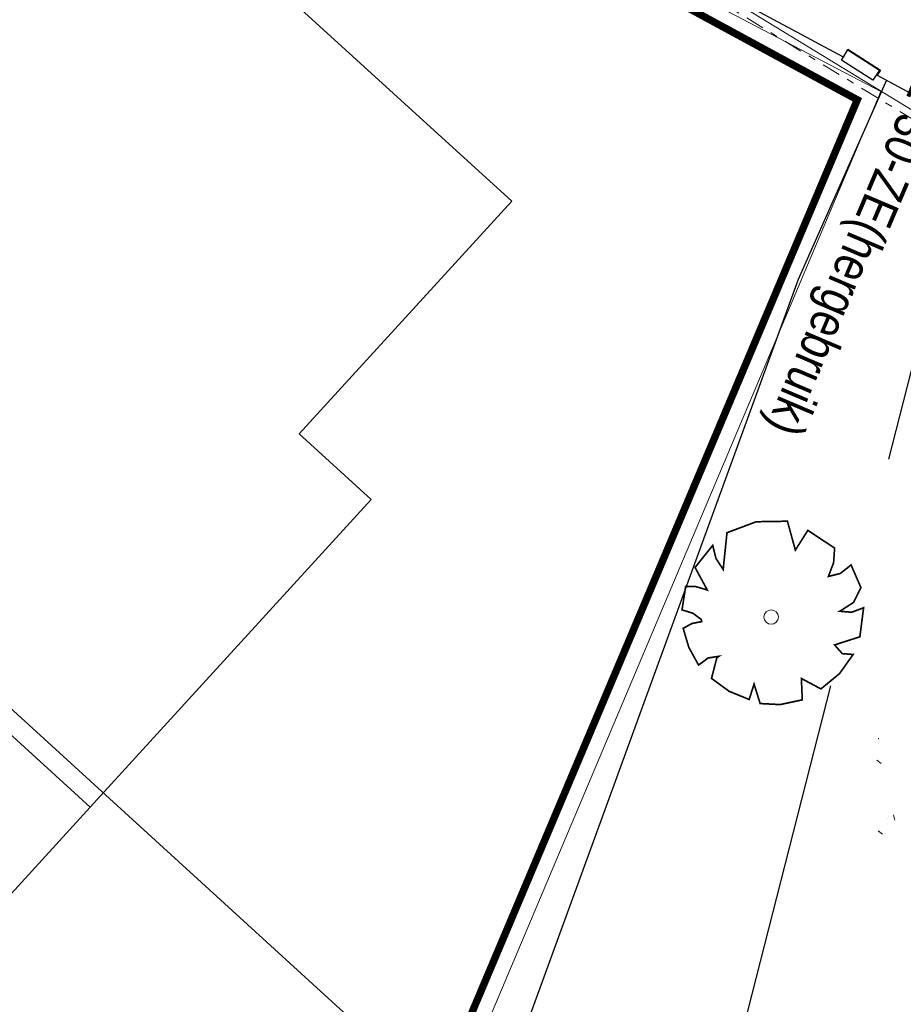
# Model space of a CAD drawing. Header units: metres. Extents: x 111546 to 149831, y 498798 to 507863.
# Tile 913 of 1056: x 111942 to 111954, y 501831 to 501844. Entities that reach past the tile are written whole.
import ezdxf

# ---------------------------------------------------------------- set-up
doc = ezdxf.new("R2010")
doc.units = ezdxf.units.M
for name, pattern in [('DASHDOT', [25.4, 12.7, -6.35, 0, -6.35]), ('HIDDEN', [9.525, 6.35, -3.175]), ('JIS_02_0.7', [1.35, 0.75, -0.6])]:
    doc.linetypes.add(name, pattern=pattern)
for name, color, linetype, lineweight in [('0-kadastrale percelen', 253, 'AI-KADASTRAAL', 9), ('3-nw-band-ob 10x20', 7, 'Continuous', 13), ('3-nw-band-ob 10x20-achterkant', 7, 'DASHDOT', 13), ('4-nw-gazon', 7, 'Continuous', 5)]:
    doc.layers.add(name, color=color, linetype=linetype, lineweight=lineweight)
for name, color, linetype in [('0-werkgrens', 210, 'FENCELINE1'), ('3-vw-band-ob 6x20', 30, 'Continuous'), ('3-vw-verkeersbord tekst', 3, 'JIS_02_0.7'), ('B01_HOOFDGEBOUW', 1, 'Continuous'), ('B03_OVEROPSTAL', 1, 'Continuous'), ('B07_TUSSENMUUR', 1, 'Continuous'), ('Q26_BOOM', 252, 'Continuous'), ('T02_RASTER', 252, 'Continuous'), ('T10_CULTUUR-SCHEID', 252, 'HIDDEN'), ('V03_KNTTEGELPAD', 252, 'Continuous')]:
    doc.layers.add(name, color=color, linetype=linetype)
doc.styles.get("Standard").update_dxf_attribs({"font": 'isocp-ie.shx'})
doc.styles.add('Zaanstad 1-100 3.5mm', font='ARIALN.TTF', dxfattribs={"height": 0.35})
doc.linetypes.add('AI-KADASTRAAL', pattern='A,5.5,-2,["K",Standard,S=1.8,R=0,X=0,Y=-0.9],-2,5.5,-2,[5,NLCS.SHX,S=0.75,R=0,X=0,Y=0],-2', length=19)
doc.linetypes.add('FENCELINE1', pattern='A,6.35,-2.54,[133,ltypeshp.shx,S=2.54,R=0,X=-2.54,Y=0],-2.54,25.4', length=36.83)

# ---------------------------------------------------------------- blocks, each defined once
blk = doc.blocks.new('Q26')
at = {"linetype": 'Continuous', "lineweight": 20, "const_width": 0.0225}
blk.add_lwpolyline([(0.757, 0.516), (1.237, 0.371), (1.308, -0.046), (1.235, -0.463), (0.83, -0.494), (1.061, -0.711), (0.757, -1.022), (0.565, -0.971), (0.395, -0.867), (0.404, -1.032), (0.49, -1.198), (0.163, -1.271), (-0.015, -1.136), (-0.097, -0.929), (-0.141, -1.084), (-0.112, -1.255), (-0.489, -1.131), (-0.532, -0.774), (-0.668, -0.854), (-0.707, -0.996), (-0.927, -0.766), (-1.083, -0.479), (-0.894, -0.246), (-1.181, -0.203), (-1.187, 0.104), (-1.122, 0.367), (-0.847, 0.398), (-1.04, 0.503), (-0.879, 0.749), (-0.663, 0.95), (-0.402, 0.826), (-0.388, 0.795), (-0.382, 0.942), (-0.452, 1.088), (-0.194, 1.172), (0.076, 1.199), (0.118, 1.07), (0.119, 0.935), (0.148, 0.935), (0.252, 1.031), (0.325, 1.167), (0.626, 1.059), (0.6, 0.925), (0.525, 0.78), (0.856, 0.885), (1.105, 0.593), (0.924, 0.584)], close=True, dxfattribs=at)
at = {"linetype": 'Continuous', "lineweight": 20}
blk.add_circle((0.001, -0.001), 0.0983, dxfattribs=at)

msp = doc.modelspace()

# ---------------------------------------------------------------- hatches: boundary and pattern name
at = {"layer": '4-nw-gazon', "ltscale": 0.1}
h = msp.add_hatch(dxfattribs=at)
h.set_pattern_fill('AGR-GRAS_GAZON', color=256, scale=0.5, angle=-46.148, pattern_type=2)
h.set_pattern_definition([(308.76637, (112555.6338, 501104.5031), (0.9624805, 0.0527809), [0, -0.76, 0, -0.85, 0, -0.8125]), (278.76637, (112555.6338, 501104.5031), (1.4302849, -0.8534867), [0, -0.41, 0, -0.685, 0, -0.2625]), (238.76637, (112555.6202, 501105.1179), (0.037241, -1.5566281), [0, -0.25, 0, -0.9, 0, -1.175]), (228.76637, (112555.6202, 501105.1179), (0.4719491, -1.4929976), [0, -0.125, 0, -0.59, 0, -0.675]), (322.26637, (112557.5103, 501105.8149), (0.8731955, 0.27140796), [0.075, -1.04775]), (281.26637, (112553.7012, 501105.73066), (0.83706867, -0.3680336), [0.075, -1.04775])])
edge = h.paths.add_edge_path()
edge.add_arc((111955.016, 501833.755), 1.1599, 0, 360)

# ---------------------------------------------------------------- linework, layer by layer
at = {"layer": '0-kadastrale percelen', "ltscale": 0.25}
msp.add_line((111930.143, 501845.989), (111948.305, 501829.428), dxfattribs=at)
msp.add_lwpolyline([(111948.305, 501829.428), (111954.132, 501843.232), (111948.803, 501846.027), (111944.374, 501848.668), (111942.496, 501850), (111938.897, 501852.553), (111936.334, 501849.829), (111934.859, 501851.146), (111930.143, 501845.989)], dxfattribs=at)
at = {"layer": '0-werkgrens', "ltscale": 0.1, "const_width": 0.1}
msp.add_lwpolyline([(111934.8768, 501850.795), (111895.4923, 501807.727), (111911.8354, 501792.9797), (111913.3422, 501791.62), (111920.8155, 501799.6938), (111931.8157, 501811.5855), (111939.1216, 501819.5348), (111946.3497, 501827.5526), (111948.0901, 501829.5617), (111953.8135, 501843.1204), (111946.857, 501846.8963), (111944.2375, 501848.4584), (111938.9344, 501852.2196), (111936.4267, 501849.411)], close=True, dxfattribs=at)
at = {"layer": '3-nw-band-ob 10x20', "ltscale": 0.02}
msp.add_lwpolyline([(111938.7996, 501852.5904), (111954.7431, 501842.8648)], dxfattribs=at)
at = {"layer": '3-nw-band-ob 10x20-achterkant', "ltscale": 0.02}
msp.add_lwpolyline([(111938.8187, 501852.4617), (111954.6814, 501842.7852)], dxfattribs=at)
at = {"layer": '3-vw-band-ob 6x20', "ltscale": 0.05}
msp.add_lwpolyline([(111954.082, 501843.453), (111955.388, 501842.748), (111957.585, 501841.53), (111958.924, 501838.158), (111956.913, 501831.345), (111955.002, 501825.196), (111952.266, 501816.234), (111949.351, 501806.238), (111946.947, 501798.118), (111943.18, 501785.852), (111940.682, 501778.263), (111937.607, 501769.676), (111919.184, 501786.11), (111915.979, 501788.906)], dxfattribs=at)
at = {"layer": 'B01_HOOFDGEBOUW'}
msp.add_line((111943.414, 501833.53), (111939.781, 501829.549), dxfattribs=at)
msp.add_lwpolyline([(111932.663, 501843.354), (111936.474, 501847.525), (111938.25, 501845.908), (111941.109, 501849.049), (111949.129, 501841.746), (111946.249, 501838.594), (111947.223, 501837.704), (111943.414, 501833.53)], dxfattribs=at)
at = {"layer": 'B03_OVEROPSTAL'}
msp.add_lwpolyline([(111953.687, 501843.797), (111954.112, 501843.523), (111954.023, 501843.385), (111953.598, 501843.658)], close=True, dxfattribs=at)
at = {"layer": 'B07_TUSSENMUUR'}
msp.add_line((111932.663, 501843.354), (111943.414, 501833.53), dxfattribs=at)
at = {"layer": 'T02_RASTER', "ltscale": 0.25}
msp.add_lwpolyline([(111954.207, 501843.386), (111953.01, 501840.684), (111948.599, 501828.573), (111941.611, 501820.463)], dxfattribs=at)
at = {"layer": 'T10_CULTUUR-SCHEID'}
msp.add_lwpolyline([(111919.184, 501786.11), (111921.82, 501789.37), (111924.138, 501794.24), (111926.863, 501798.112), (111932.715, 501805.387), (111935.862, 501808.957), (111939.12, 501812.436), (111942.587, 501816.732), (111946.402, 501819.976), (111949.563, 501824.509), (111951.882, 501829.022), (111955.388, 501842.748)], dxfattribs=at)
at = {"layer": 'V03_KNTTEGELPAD'}
msp.add_line((111953.624, 501843.699), (111944.374, 501848.668), dxfattribs=at)
msp.add_lwpolyline([(111953.624, 501843.699), (111953.683, 501843.808), (111954.126, 501843.52), (111954.082, 501843.453)], dxfattribs=at)

# ---------------------------------------------------------------- block references
at = {"layer": 'Q26_BOOM', "rotation": 100.8855271}
msp.add_blockref('Q26', (111952.645, 501836.107), dxfattribs=at)

# ---------------------------------------------------------------- texts
at = {"layer": '3-vw-verkeersbord tekst', "insert": (111954.7279, 501844.1456), "char_height": 0.5, "attachment_point": 7, "rotation": 246.95064, "line_spacing_factor": 0.63, "style": 'Zaanstad 1-100 3.5mm'}
msp.add_mtext_dynamic_manual_height_columns('\\A1;A01-30-ZE(hergebruik)', width=4.409154, gutter_width=4.5, heights=[0], dxfattribs=at)

doc.saveas('drawing.dxf')
